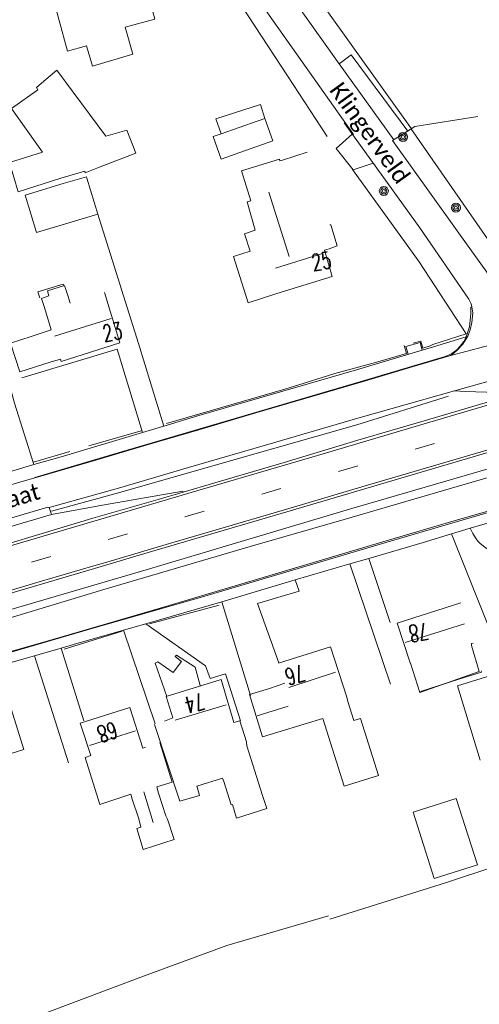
# Model space of a CAD drawing. Extents: x 177628 to 188968, y 384226 to 390673.
# Tile 278 of 393: x 184293 to 184362, y 387081 to 387229. Entities that reach past the tile are written whole.
import ezdxf

# ---------------------------------------------------------------- set-up
doc = ezdxf.new("R2010")
doc.units = 0
doc.linetypes.add('VW-3-9_STREEP', pattern=[12, 3, -9])
for name, color, linetype, lineweight in [('2901', 253, 'Continuous', 13), ('4502', 253, 'Continuous', 13), ('B-AF-CULT-GD', 253, 'HEKWERK', 13), ('B-AF-HAAG-GD', 253, 'HAAG', 13), ('B-BP-BOOM-GD', 253, 'Continuous', 13), ('B-GB-BOUW-GD', 14, 'Continuous', 13), ('B-GB-NOKL-GD', 14, 'Continuous', 13), ('B-MK-ASSTRP-GD', 253, 'VW-3-9_STREEP', 13), ('B-MK-STRP-GD', 253, 'Continuous', 13), ('B-VH-BNDH-GD', 253, 'Continuous', 13), ('B-VH-HALT-GD', 8, 'Continuous', 13), ('B-VH-HFDR-GD', 8, 'Continuous', 13), ('B-VH-ONVH-GD', 253, 'Continuous', 13), ('B-VH-OVRG-GD', 8, 'Continuous', 13), ('B-VH-PARW-GD', 8, 'Continuous', 13), ('B-VH-TROT-GD', 253, 'Continuous', 13), ('B01_D', 14, 'Continuous', 9), ('B01_F', 14, 'Continuous', 9), ('B01_T', 14, 'Continuous', 9), ('B02_D', 14, 'Continuous', 9), ('B02_F', 14, 'Continuous', 9), ('B02_T', 14, 'Continuous', 9), ('B11_S', 14, 'Continuous', 9), ('B14_F', 14, 'Continuous', 9), ('T02_F', 253, 'RASTER', 9), ('T03_F', 253, 'Continuous', 9), ('T03_T', 253, 'Continuous', 9), ('T04_F', 253, 'HAAG', 9), ('T05_F', 253, 'Continuous', 9), ('V00_F', 8, 'Continuous', 9), ('V00_T', 8, 'Continuous', 9), ('Z06', 7, 'Continuous', 9)]:
    doc.layers.add(name, color=color, linetype=linetype, lineweight=lineweight)
doc.styles.add('Legend', font='calibri.ttf')
doc.styles.add('ROMANS', font='ROMANS.shx', dxfattribs={"oblique": 45})
doc.linetypes.add('HAAG', pattern='A,4,-1,[5,TOPOCAD.SHX,S=0.35,R=0,X=-0.35,Y=-0.35],-1', length=6)
doc.linetypes.add('HEKWERK', pattern='A,7,-1.5,[1,ProvNB.shx,S=0.75,R=0,X=0,Y=0],-1.5', length=10)
doc.linetypes.add('RASTER', pattern='A,4,-1,[4,TOPOCAD.SHX,S=0.5,R=0,X=-0.5,Y=0],-1', length=6)

# ---------------------------------------------------------------- blocks, each defined once
blk = doc.blocks.new('2901_2901', base_point=(177628.113717, 385871.174588))
at = {"layer": '2901'}
for radius in [0.675, 0.45, 0.225]:
    blk.add_circle((177628.113717, 385871.174588), radius, dxfattribs=at)

msp = doc.modelspace()

# ---------------------------------------------------------------- linework, layer by layer
at = {"layer": 'B-AF-CULT-GD', "flags": 128}
msp.add_lwpolyline([(184343.387, 387206.257), (184353.345, 387192.387), (184360.392, 387181.615)], dxfattribs=at)
at = {"layer": 'B-AF-HAAG-GD', "flags": 128}
for points in [[(184352.104, 387212.402), (184371.464, 387184.548), (184385.052, 387188.813)], [(184355.414, 387180.034), (184360.392, 387181.615)], [(184315.452, 387168.182), (184333.199, 387173.311), (184335.323, 387173.971), (184340.692, 387175.662), (184346.831, 387177.291), (184351.455, 387178.65), (184351.118, 387179.844)], [(184355.414, 387180.034), (184354.997, 387179.788), (184353.933, 387179.476), (184353.629, 387180.517), (184352.474, 387180.209)], [(184298.242, 387155.039), (184308.293, 387157.78), (184325.202, 387162.618), (184344.002, 387167.948), (184357.753, 387172.268)], [(184303.826, 387164.798), (184311.652, 387167.086)], [(184371.125, 387163.541), (184342.902, 387155.303), (184312.4, 387146.231), (184289.19, 387139.415), (184260.877, 387131.101), (184233.701, 387123.12)], [(184295.55, 387162.363), (184301.002, 387163.992)], [(184323.393, 387140.938), (184312.93, 387138.113)], [(184300.136, 387134.352), (184308.819, 387137.023)]]:
    msp.add_lwpolyline(points, dxfattribs=at)
at = {"layer": 'B-GB-BOUW-GD', "flags": 128}
for points in [[(184336.573, 387208.826), (184332.877, 387207.657), (184332.487, 387207.529), (184332.407, 387207.797), (184326.713, 387206.037), (184328.106, 387201.556), (184327.545, 387201.394), (184328.791, 387197.164), (184327.194, 387196.606), (184328.005, 387194.021), (184325.517, 387193.219), (184327.722, 387186.274), (184331.884, 387187.61), (184332.679, 387187.866), (184340.316, 387190.21), (184339.176, 387194.13), (184339.878, 387194.369), (184341.07, 387194.813), (184340.094, 387197.957), (184339.986, 387197.963)], [(184306.176, 387187.805), (184308.497, 387180.255), (184299.672, 387177.449), (184299.562, 387177.795), (184298.019, 387177.358), (184293.468, 387175.899), (184292.069, 387180.233), (184295.186, 387181.225), (184298.193, 387182.2), (184297.322, 387185.083), (184297.01, 387186.015), (184296.726, 387186.911), (184297.849, 387187.317), (184297.627, 387188.067), (184300.177, 387188.857), (184300.67, 387187.361), (184301.037, 387186.214)], [(184359.593, 387141.282), (184350.054, 387138.256), (184352.027, 387132.275), (184352.054, 387132.221), (184353.449, 387127.863), (184362.346, 387130.996), (184361.225, 387134.869), (184361.195, 387135.165), (184361.443, 387135.239)], [(184332.272, 387132.263), (184340.087, 387134.696), (184342.491, 387127.138), (184342.663, 387126.491), (184343.548, 387123.662), (184344.578, 387123.946), (184347.285, 387115.394), (184342.139, 387113.808), (184338.917, 387123.969), (184338.437, 387123.814), (184329.874, 387121.193), (184327.905, 387127.561), (184330.922, 387128.465), (184333.218, 387129.256)], [(184313.684, 387123.069), (184317.471, 387111.541), (184320.397, 387112.414), (184320.102, 387113.505), (184320.044, 387113.802), (184323.877, 387115.003), (184324.049, 387114.491), (184325.151, 387110.994), (184325.371, 387111.056), (184325.957, 387109.017), (184330.498, 387110.45), (184329.864, 387112.396), (184327.529, 387119.839), (184327.465, 387120.43), (184326.453, 387123.573), (184325.584, 387123.35), (184323.653, 387129.774), (184315.421, 387127.267), (184316.437, 387124.056), (184315.188, 387123.565)], [(184287.369, 387110.875), (184292.194, 387112.434), (184290.638, 387117.429), (184290.393, 387118.125), (184294.103, 387119.292), (184291.456, 387127.651), (184282.232, 387124.836), (184284.796, 387116.455), (184285.612, 387116.681), (184285.847, 387116.072)], [(184314.495, 387120.355), (184316.329, 387114.423), (184314.015, 387113.694), (184314.296, 387112.748), (184315.388, 387109.366), (184315.598, 387108.861), (184316.644, 387105.814), (184311.969, 387104.331), (184311.019, 387107.471), (184311.638, 387107.678), (184311.306, 387108.883), (184310.316, 387111.859), (184310.148, 387112.594), (184305.489, 387111.062), (184303.26, 387118.097), (184304.144, 387118.391), (184302.54, 387123.265), (184309.953, 387125.611), (184311.907, 387119.52), (184312.336, 387119.671)]]:
    msp.add_lwpolyline(points, dxfattribs=at)
at = {"layer": 'B-GB-NOKL-GD', "flags": 128}
for points in [[(184330.84, 387202.835), (184333.891, 387193.184)], [(184331.804, 387191.455), (184338.884, 387193.67)], [(184298.681, 387181.26), (184307.158, 387183.897)], [(184360.165, 387138.157), (184351.257, 387135.333)], [(184333.807, 387128.59), (184340.807, 387130.874)], [(184316.781, 387123.701), (184324.415, 387125.973)], [(184329.074, 387124.361), (184333.698, 387125.79)], [(184303.928, 387119.9), (184310.834, 387122.081)], [(184313.453, 387108.371), (184312.078, 387112.958)]]:
    msp.add_lwpolyline(points, dxfattribs=at)
at = {"layer": 'B-MK-ASSTRP-GD', "flags": 128}
msp.add_lwpolyline([(183944.412, 387070.458), (183952.02, 387071.296), (183963.432, 387072.6), (183973.755, 387073.811), (183985.142, 387075.148), (183997.902, 387076.643), (184007.149, 387077.803), (184012.738, 387078.504), (184015.866, 387078.896), (184023.787, 387079.902), (184031.733, 387080.99), (184038.514, 387081.946), (184046.324, 387083.075), (184052.616, 387084.079), (184062.372, 387085.69), (184070.358, 387087.095), (184078.883, 387088.72), (184087.355, 387090.364), (184096.7, 387092.235), (184103.899, 387093.77), (184111.252, 387095.404), (184111.425, 387095.442), (184123.771, 387098.311), (184141.375, 387102.722), (184156.811, 387106.905), (184172.406, 387111.313), (184186.27, 387115.349), (184204.637, 387120.724), (184207.727, 387121.634), (184232.843, 387129.032), (184261.594, 387137.507), (184282.846, 387143.719), (184303.661, 387149.86), (184329.525, 387157.49), (184363.913, 387167.629), (184386.852, 387174.392), (184399.561, 387178.199), (184421.138, 387184.662), (184444.005, 387191.692), (184478.045, 387202.775), (184494.748, 387208.642), (184494.795, 387208.659), (184523.173, 387218.628), (184556.574, 387231.119), (184568.123, 387235.659), (184581.873, 387241.073), (184588.922, 387243.903), (184593.818, 387245.869), (184604.923, 387250.423), (184615.77, 387254.954), (184627.213, 387259.841), (184637.793, 387264.424), (184640.053, 387265.403), (184649.118, 387269.411), (184659.082, 387273.839), (184668.953, 387278.291), (184679.316, 387283.034), (184680.524, 387283.598), (184689.441, 387287.756), (184701.045, 387293.259), (184707.642, 387296.431), (184711.53, 387298.3), (184722.574, 387303.686), (184732.981, 387308.85), (184744.376, 387314.625), (184757.465, 387321.371), (184764.891, 387325.23), (184769.978, 387327.929), (184772.279, 387329.149), (184779.804, 387333.137), (184788.663, 387337.88), (184796.924, 387342.374), (184806.667, 387347.717), (184820.048, 387355.183), (184832.827, 387362.444), (184841.52, 387367.432), (184852.236, 387373.672), (184857.149, 387376.589), (184862.643, 387379.851), (184875.281, 387387.456), (184888.489, 387395.43), (184901.182, 387403.142), (184912.27, 387409.862), (184924.556, 387417.313), (184935.934, 387424.236), (184942.669, 387428.329), (184949.693, 387432.598), (184962.622, 387440.407), (184975.889, 387448.482), (184988.19, 387455.933), (185001.979, 387464.296), (185015.043, 387472.229), (185028.182, 387480.188), (185030.347, 387481.499), (185044.149, 387489.84), (185073.274, 387507.538), (185096.242, 387521.471), (185113.689, 387532.026), (185114.259, 387532.371), (185120.036, 387535.878), (185131.893, 387543.117), (185146.548, 387552), (185161.393, 387560.989), (185172.777, 387567.864), (185182.893, 387573.996), (185193.695, 387580.423), (185199.264, 387583.686), (185204.585, 387586.804), (185212.923, 387591.643), (185221.14, 387596.338), (185232.105, 387602.57), (185240.882, 387607.498), (185249.419, 387612.192), (185257.663, 387616.673), (185269.427, 387623.04), (185286.671, 387632.329), (185294.499, 387636.546), (185316.587, 387648.416), (185329.692, 387655.461), (185348.253, 387665.478), (185369.366, 387676.846), (185374.563, 387679.641), (185390.424, 387688.172), (185400.986, 387693.869), (185422.114, 387705.266), (185443.177, 387716.608), (185462.76, 387727.158), (185466.73, 387729.298), (185497.075, 387745.679), (185513.336, 387754.404), (185525.616, 387760.989), (185535.704, 387766.436), (185545.139, 387771.54), (185550.773, 387774.601), (185554.252, 387776.491), (185561.636, 387780.477), (185568.948, 387784.48), (185577.123, 387788.996), (185586.07, 387793.974), (185595.122, 387799.084), (185603.096, 387803.642), (185613.748, 387809.838), (185622.033, 387814.709), (185629.021, 387818.899), (185635.198, 387822.604), (185637.515, 387824.01), (185644.061, 387827.983), (185652.489, 387833.182), (185661.818, 387838.964), (185670.926, 387844.668), (185679.882, 387850.337), (185691.271, 387857.643), (185699.088, 387862.764), (185706.4, 387867.567), (185719.727, 387876.444), (185721.675, 387877.754), (185729.973, 387883.334), (185732.242, 387884.86), (185738.299, 387888.973), (185757.89, 387902.042), (185765.768, 387907.38), (185804.927, 387933.722), (185805.444, 387934.069), (185845.245, 387960.79), (185875.094, 387980.841), (185887.944, 387989.473), (185905.016, 388000.94), (185940.462, 388024.767), (185970.341, 388044.898), (185970.919, 388045.287), (185982.816, 388053.292), (186020.236, 388078.437), (186053.905, 388101.084), (186060.105, 388105.254), (186099.969, 388132.042), (186136.894, 388156.876), (186139.014, 388158.302), (186178.944, 388185.13), (186211.32, 388206.914), (186219.794, 388212.613), (186258.815, 388238.852), (186294.99, 388263.063), (186302.966, 388268.318), (186324.939, 388282.795), (186354.934, 388302.418), (186384.967, 388322.047), (186386.61, 388323.124), (186415.006, 388341.733), (186447.357, 388363.161), (186469.928, 388378.422), (186487.988, 388390.634), (186522.539, 388414.381), (186552.061, 388434.794), (186552.375, 388435.011), (186591.589, 388462.132), (186621.245, 388482.669), (186634.606, 388491.916), (186650.955, 388503.231), (186680.626, 388523.721), (186716.861, 388548.786), (186720.265, 388551.141), (186761.12, 388579.373), (186799.113, 388605.659), (186800.413, 388606.558), (186843.546, 388636.4), (186881.346, 388662.561), (186902.899, 388677.477), (186914.87, 388685.771), (186928.834, 388695.48), (186943.945, 388706.066), (186956.492, 388714.945), (186962.785, 388719.488), (186972.094, 388726.208), (186986.385, 388736.608), (186999.405, 388746.231), (187012.404, 388755.989), (187025.791, 388766.134), (187038.048, 388775.406), (187042.93, 388779.107), (187049.596, 388784.161), (187059.688, 388791.795), (187070.007, 388799.64), (187080.386, 388807.484), (187091.627, 388815.999), (187104.113, 388825.452), (187116.189, 388834.57), (187122.69, 388839.475), (187124.579, 388840.901), (187128.403, 388843.794), (187136.942, 388850.255), (187152.391, 388861.968), (187156.649, 388865.209), (187165.198, 388871.66), (187172.972, 388877.552), (187180.679, 388883.391), (187187.857, 388888.815), (187194.476, 388893.815), (187200.809, 388898.618), (187202.426, 388899.838), (187207.173, 388903.419), (187213.258, 388907.982), (187220.155, 388913.104), (187226.601, 388917.892), (187234.132, 388923.385), (187241.035, 388928.349), (187247.153, 388932.714), (187253.715, 388937.328), (187259.552, 388941.389), (187265.664, 388945.606), (187271.763, 388949.75), (187279.179, 388954.712), (187284.034, 388957.938), (187288.001, 388960.573), (187296.417, 388966.088), (187304.113, 388971.043), (187312.488, 388976.371), (187321.175, 388981.845), (187329.2, 388986.794), (187336.423, 388991.171), (187347.234, 388997.666), (187355.385, 389002.491), (187364.617, 389007.889), (187369.274, 389010.564), (187373.351, 389012.906), (187383.55, 389018.746), (187391.354, 389023.182), (187399.729, 389027.947), (187409.043, 389033.149), (187417.7, 389037.939), (187425.952, 389042.506), (187435.215, 389047.522), (187443.298, 389051.859), (187449.185, 389054.994), (187456.297, 389058.639), (187463.273, 389062.161), (187471.291, 389066.134), (187479.197, 389069.969), (187486.731, 389073.532), (187495.836, 389077.681), (187502.129, 389080.449), (187505.366, 389081.872), (187515.302, 389086.134), (187524.74, 389090.108), (187533.55, 389093.818), (187544.216, 389098.293), (187548.392, 389100.027), (187552.912, 389101.905), (187561.746, 389105.557), (187569.799, 389108.937), (187579.694, 389113.029), (187589.404, 389117.045), (187600.626, 389121.678), (187611.176, 389126.036), (187620.579, 389129.941), (187627.506, 389132.811), (187635.464, 389136.159), (187640.702, 389138.397), (187642.123, 389139.004), (187649.209, 389142.094), (187655.76, 389144.998), (187661.931, 389147.773), (187666.965, 389150.098), (187673.133, 389153.049), (187678.06, 389155.479), (187685.805, 389159.33), (187693.353, 389163.127), (187700.589, 389166.873), (187710.043, 389171.904), (187717.972, 389176.292), (187724.462, 389179.979), (187729.627, 389183.021), (187730.532, 389183.554), (187736.361, 389187.049), (187741.741, 389190.353), (187747.177, 389193.778), (187753.716, 389197.979), (187760.089, 389202.175), (187766.168, 389206.249), (187773.118, 389210.99), (187778.727, 389214.924), (187784.459, 389219.069), (187789.352, 389222.66), (187795.124, 389226.932), (187800.154, 389230.719), (187806.175, 389235.283), (187811.497, 389239.481), (187812.14, 389239.988), (187816.945, 389243.825), (187823.942, 389249.6), (187830.458, 389254.877), (187837.294, 389260.699), (187843.444, 389266.007), (187848.199, 389270.121), (187854.933, 389275.94), (187861.712, 389281.812), (187869.164, 389288.253), (187876.351, 389294.48), (187884.405, 389301.452), (187887.829, 389304.422), (187888.334, 389304.861), (187889.364, 389305.754), (187892.772, 389308.696), (187897.265, 389312.503), (187901.072, 389315.671), (187905.63, 389319.389), (187910.153, 389323.072), (187914.275, 389326.394), (187918.745, 389329.944), (187922.394, 389332.834), (187926.332, 389335.907), (187929.595, 389338.428), (187933.176, 389341.134), (187936.658, 389343.755), (187940.773, 389346.797), (187945.751, 389350.425), (187949.016, 389352.775), (187952.932, 389355.569), (187956.47, 389358.093), (187959.735, 389360.384), (187964.174, 389363.496), (187967.993, 389366.149), (187971.877, 389368.808), (187976.082, 389371.666), (187982.065, 389375.666)], dxfattribs=at)
at = {"layer": 'B-MK-STRP-GD', "flags": 128}
for points in [[(184288.985, 387148.917), (184302.738, 387152.984), (184306.989, 387154.241), (184320.85, 387158.324), (184338.961, 387163.632), (184354.957, 387168.386), (184369.696, 387172.717), (184386.628, 387177.712), (184398.652, 387181.293), (184403.488, 387182.733), (184421.43, 387188.121), (184437.531, 387193.065), (184453.678, 387198.177), (184469.993, 387203.487), (184486.685, 387209.112), (184493.78, 387211.586), (184503.506, 387214.977), (184510.666, 387217.539), (184521.627, 387221.518), (184533.833, 387225.979), (184545.516, 387230.395), (184554.584, 387233.827)], [(184456.311, 387192.314), (184447.461, 387189.493), (184439.55, 387187), (184430.131, 387184.098), (184421.328, 387181.427), (184412.272, 387178.697), (184403.988, 387176.217), (184400.454, 387175.157), (184394.347, 387173.324), (184385.24, 387170.612), (184374.376, 387167.386), (184365.533, 387164.778), (184356.378, 387162.086), (184344.758, 387158.669), (184334.512, 387155.644), (184325.307, 387152.932), (184315.434, 387150.035), (184306.503, 387147.386), (184304.559, 387146.816), (184296.39, 387144.42), (184290.543, 387142.692)]]:
    msp.add_lwpolyline(points, dxfattribs=at)
at = {"layer": 'B-VH-BNDH-GD', "flags": 128}
for points in [[(184286.471, 387132.251), (184303.764, 387137.277), (184321.219, 387142.288), (184348.38, 387150.331), (184363.184, 387154.69), (184381.412, 387160.005), (184398.147, 387164.963), (184419.689, 387171.305), (184447.376, 387179.984), (184460.581, 387184.245), (184479.386, 387190.477), (184486.996, 387193.08), (184494.38, 387195.621), (184507.592, 387200.24), (184515.064, 387202.796), (184527.774, 387207.478), (184538.871, 387211.52), (184550.259, 387215.764), (184557.731, 387218.519)], [(184295.731, 387160.009), (184295.728, 387160.055), (184309.582, 387164.148), (184325.056, 387168.703), (184345.318, 387174.646), (184357.246, 387178.191), (184357.841, 387178.444), (184358.274, 387178.672), (184358.937, 387179.185), (184359.52, 387179.768), (184360.052, 387180.452), (184360.433, 387181.145), (184360.93, 387182.655), (184361.128, 387184.655), (184361.095, 387185.63), (184361.267, 387185.665)]]:
    msp.add_lwpolyline(points, dxfattribs=at)
at = {"layer": 'B-VH-HALT-GD', "flags": 128}
for points in [[(184298.217, 387154.549), (184305.891, 387155.942), (184317.944, 387158.03), (184317.98, 387157.884)], [(184298.08, 387154.992), (184297.903, 387155.564)], [(184283.852, 387150.883), (184283.991, 387150.352), (184298.217, 387154.549), (184298.08, 387154.992)]]:
    msp.add_lwpolyline(points, dxfattribs=at)
at = {"layer": 'B-VH-HFDR-GD', "flags": 128}
for points in [[(184287.673, 387141.414), (184304.671, 387146.437), (184313.215, 387148.961), (184333.504, 387154.917), (184356.692, 387161.782), (184376.716, 387167.675), (184399.388, 387174.41), (184400.569, 387174.766), (184423.904, 387181.795), (184435.337, 387185.308), (184443.811, 387187.912), (184465.943, 387195.024), (184485.13, 387201.406), (184495.999, 387205.188), (184506.608, 387208.88), (184513.167, 387211.189), (184522.298, 387214.459), (184529.702, 387217.183), (184538.155, 387220.335), (184545.002, 387222.938), (184553.201, 387226.023)], [(184364.122, 387171.5), (184354.103, 387168.563), (184344.14, 387165.651), (184333.099, 387162.344), (184322.705, 387159.257), (184317.98, 387157.884), (184314.224, 387156.793), (184304.45, 387153.968), (184302.61, 387153.417), (184296.31, 387151.533), (184286.973, 387148.753)]]:
    msp.add_lwpolyline(points, dxfattribs=at)
at = {"layer": 'B-VH-ONVH-GD', "flags": 128}
for points in [[(184287.461, 387190.24), (184292.683, 387171.224), (184295.596, 387162.008)], [(184358.189, 387151.64), (184363.928, 387137.374)], [(184361.025, 387152.499), (184361.414, 387151.688), (184361.788, 387151.049), (184362.15, 387150.549), (184362.435, 387150.245), (184362.99, 387149.758), (184363.699, 387149.277), (184364.482, 387148.875), (184365.149, 387148.591), (184367.076, 387148.461), (184367.888, 387148.562), (184368.759, 387148.711), (184369.545, 387148.937), (184370.415, 387149.255), (184371.104, 387149.6), (184371.819, 387149.998), (184372.206, 387150.204)], [(184342.962, 387147.121), (184349.049, 387129.098)], [(184345.828, 387147.953), (184349.03, 387138.318)]]:
    msp.add_lwpolyline(points, dxfattribs=at)
at = {"layer": 'B-VH-OVRG-GD', "flags": 128}
for points in [[(184342.093, 387213.229), (184353.463, 387197.512), (184360.797, 387186.819), (184361.108, 387186.215), (184361.209, 387185.886), (184361.267, 387185.665), (184361.391, 387184.737), (184361.27, 387183.329), (184361.004, 387182.187), (184360.662, 387181.246), (184359.908, 387180.063), (184358.986, 387179.106), (184358.351, 387178.587), (184357.911, 387178.304)], [(184352.001, 387212.22), (184352.711, 387212.695), (184362.16, 387214.173)], [(184352.001, 387212.22), (184349.355, 387210.586), (184361.208, 387194.056), (184367.226, 387185.695), (184368.509, 387184.371), (184369.635, 387183.508), (184371, 387182.926), (184372.38, 387182.821), (184373.631, 387182.908)], [(184346.445, 387207.214), (184343.483, 387206.22), (184340.899, 387209.399), (184343.319, 387211.535)], [(184305.14, 387199.686), (184311.264, 387180.159), (184315.084, 387167.782)], [(184311.896, 387166.83), (184308.079, 387179.323), (184293.76, 387175.002)], [(184351.711, 387178.572), (184351.347, 387179.723), (184353.517, 387180.288), (184353.83, 387179.144)], [(184360.276, 387172.989), (184358.635, 387173.044)], [(184368.28, 387172.718), (184360.276, 387172.989)], [(184332.318, 387132.3), (184329.143, 387141.164), (184335.342, 387143.045), (184334.775, 387144.745)], [(184323.784, 387141.439), (184328.083, 387127.412)], [(184312.385, 387138.135), (184321.335, 387131.84), (184322.014, 387129.923), (184324.311, 387130.624), (184326.582, 387123.607)], [(184309.037, 387137.171), (184313.789, 387123.141)], [(184299.672, 387134.482), (184303.089, 387123.617)], [(184315.531, 387127.246), (184313.786, 387132.24), (184314.174, 387132.416), (184316.475, 387130.846), (184317.743, 387132.491), (184316.777, 387133.235), (184316.984, 387133.456), (184319.748, 387131.654), (184320.523, 387128.911)], [(184295.694, 387133.347), (184300.761, 387117.286)]]:
    msp.add_lwpolyline(points, dxfattribs=at)
at = {"layer": 'B-VH-PARW-GD', "flags": 128}
for points in [[(184556.96, 387223.585), (184541.877, 387217.891), (184529.481, 387213.347), (184513.755, 387207.565), (184497.802, 387201.982), (184481.364, 387196.477), (184465.509, 387191.22), (184451.153, 387186.31), (184435.508, 387181.401), (184418.705, 387176.308), (184402.672, 387171.484), (184377.377, 387164.008), (184359.396, 387158.837), (184342.125, 387153.793), (184328.022, 387149.71), (184306.068, 387143.268), (184289.696, 387138.357)], [(184286.127, 387132.301), (184298.42, 387135.803), (184314.529, 387140.497), (184331.315, 387145.467), (184347.903, 387150.408), (184359.471, 387153.805), (184373.295, 387157.756), (184391.705, 387163.18), (184411.162, 387168.91), (184425.622, 387173.217), (184452.138, 387181.634), (184470.778, 387187.738), (184492.78, 387195.155), (184515.406, 387203.039), (184539.379, 387211.824), (184558.94, 387219.166)], [(184455.858, 387202.86), (184446.736, 387199.933), (184438.563, 387197.344), (184425.709, 387193.33), (184416.777, 387190.473), (184405.769, 387187.128), (184395.268, 387184.057), (184385.54, 387181.116), (184377.429, 387178.588), (184370.2, 387176.308), (184363.679, 387174.479), (184358.635, 387173.044), (184344.171, 387168.989), (184331.496, 387165.29), (184318.794, 387161.585), (184308.28, 387158.468), (184297.903, 387155.564), (184297.686, 387155.627), (184283.76, 387151.535)], [(184365.837, 387180.417), (184357.911, 387178.304), (184352.317, 387176.651), (184345.311, 387174.575), (184337.28, 387172.22), (184328.863, 387169.751), (184320.301, 387167.236), (184312.564, 387164.976), (184305.018, 387162.706), (184296.627, 387160.274), (184295.731, 387160.009), (184293.154, 387159.25), (184286.037, 387157.152), (184277.269, 387154.601)]]:
    msp.add_lwpolyline(points, dxfattribs=at)
at = {"layer": 'B-VH-TROT-GD', "flags": 128}
for points in [[(184274.355, 387155.874), (184292.44, 387161.097), (184295.596, 387162.008), (184300.037, 387163.29), (184311.896, 387166.83), (184315.084, 387167.782), (184320.319, 387169.345), (184343.953, 387176.23), (184352.979, 387178.922), (184355.49, 387179.67), (184360.433, 387181.145)], [(184373.784, 387156.201), (184361.025, 387152.499), (184358.189, 387151.64), (184353.813, 387150.297), (184345.828, 387147.953), (184342.962, 387147.121), (184334.775, 387144.745), (184323.784, 387141.439), (184312.385, 387138.135), (184309.037, 387137.171), (184301.54, 387135.015), (184299.672, 387134.482), (184295.694, 387133.347), (184291.966, 387132.284)]]:
    msp.add_lwpolyline(points, dxfattribs=at)
at = {"layer": 'B01_D', "linetype": 'Continuous'}
for points in [[(184299.388, 387228.594), (184300.621, 387224), (184303.46, 387224.779)], [(184296.47, 387187.003), (184296.193, 387187.896), (184299.989, 387189.073), (184300.066, 387188.823)]]:
    msp.add_lwpolyline(points, dxfattribs=at)
at = {"layer": 'B01_F', "linetype": 'Continuous'}
for points in [[(184309.294, 387227.578), (184310.441, 387223.528), (184304.373, 387221.737)], [(184347.252, 387115.5), (184347.223, 387115.59)]]:
    msp.add_lwpolyline(points, dxfattribs=at)
at = {"layer": 'B01_T', "linetype": 'Continuous'}
for points in [[(184299.388, 387228.594), (184298.138, 387233.25), (184306.863, 387235.595), (184306.718, 387236.137), (184311.397, 387237.394), (184313.715, 387228.766), (184309.294, 387227.578)], [(184362.662, 387131.077), (184362.718, 387130.894), (184359.323, 387129.842)]]:
    msp.add_lwpolyline(points, dxfattribs=at)
at = {"layer": 'B02_D', "linetype": 'Continuous'}
for points in [[(184299.985, 387204.127), (184294.285, 387202.409), (184295.982, 387196.782), (184305.163, 387199.551), (184303.539, 387204.939)], [(184303.539, 387204.939), (184303.481, 387205.131)]]:
    msp.add_lwpolyline(points, dxfattribs=at)
at = {"layer": 'B02_F', "linetype": 'Continuous'}
msp.add_lwpolyline([(184367.549, 387119.243), (184364.117, 387130.388), (184359.088, 387128.838), (184362.52, 387117.693)], dxfattribs=at)
at = {"layer": 'B02_T', "linetype": 'Continuous'}
for points in [[(184323.68, 387211.594), (184322.87, 387213.852), (184329.55, 387215.97), (184330.223, 387213.912)], [(184325.377, 387212.195), (184330.223, 387213.912)], [(184330.223, 387213.912), (184331.422, 387210.528), (184326.485, 387208.779)], [(184323.68, 387211.594), (184322.484, 387211.17), (184323.683, 387207.786), (184326.485, 387208.779)], [(184325.377, 387212.195), (184323.68, 387211.594)]]:
    msp.add_lwpolyline(points, dxfattribs=at)
at = {"layer": 'B11_S', "linetype": 'Continuous'}
for points in [[(184304.373, 387221.737), (184303.46, 387224.779)], [(184359.323, 387129.842), (184353.57, 387127.97)], [(184347.251, 387115.5), (184347.252, 387115.5)]]:
    msp.add_lwpolyline(points, dxfattribs=at)
at = {"layer": 'B14_F', "linetype": 'Continuous'}
for points in [[(184305.268, 387206.532), (184310.864, 387208.695), (184309.5, 387212.165), (184306.352, 387211.263), (184299.02, 387221.124), (184296.389, 387218.87)], [(184296.389, 387218.87), (184295.989, 387218.527), (184296.2, 387218.178), (184292.234, 387215.39), (184296.884, 387208.849), (184291.953, 387207.309), (184293.25, 387202.924), (184299.621, 387204.935)], [(184299.621, 387204.935), (184303.22, 387205.98), (184303.289, 387205.767)], [(184303.289, 387205.767), (184305.268, 387206.532)], [(184299.985, 387204.127), (184303.481, 387205.131)], [(184355.632, 387099.95), (184362.086, 387102.018), (184358.901, 387111.958), (184352.447, 387109.89), (184355.632, 387099.95)]]:
    msp.add_lwpolyline(points, dxfattribs=at)
at = {"layer": 'T02_F', "linetype": 'RASTER'}
for points in [[(184357.446, 387099.349), (184379.825, 387106.735)], [(184297.292, 387079.791), (184311.645, 387085.18)]]:
    msp.add_lwpolyline(points, dxfattribs=at)
at = {"layer": 'T03_F', "linetype": 'Continuous'}
msp.add_lwpolyline([(184339.969, 387093.844), (184357.446, 387099.349)], dxfattribs=at)
at = {"layer": 'T03_T', "linetype": 'Continuous'}
msp.add_lwpolyline([(184352.219, 387212.366), (184334.607, 387236.98), (184337.564, 387241.709), (184343.887, 387244.333)], dxfattribs=at)
at = {"layer": 'T04_F', "linetype": 'HAAG'}
for points in [[(184315.644, 387245.413), (184317.448, 387244.264), (184319.066, 387242.539), (184333.6, 387220.272), (184339.569, 387211.199)], [(184324.516, 387089.933), (184339.788, 387094.344)]]:
    msp.add_lwpolyline(points, dxfattribs=at)
at = {"layer": 'T05_F', "linetype": 'Continuous'}
msp.add_lwpolyline([(184324.516, 387089.933), (184311.645, 387085.18)], dxfattribs=at)
at = {"layer": 'V00_F', "linetype": 'Continuous'}
for points in [[(184351.665, 387212.013), (184343.166, 387223.413), (184341.389, 387222.108)], [(184343.419, 387211.625), (184343.338, 387211.532)]]:
    msp.add_lwpolyline(points, dxfattribs=at)
at = {"layer": 'V00_T', "linetype": 'Continuous'}
for points in [[(184319.901, 387244.713), (184327.97, 387233.52), (184343.419, 387211.625)], [(184341.389, 387222.108), (184333.544, 387233.073)], [(184349.548, 387210.705), (184341.389, 387222.108)], [(184343.419, 387211.625), (184343.503, 387211.507)]]:
    msp.add_lwpolyline(points, dxfattribs=at)

# ---------------------------------------------------------------- block references
at = {"layer": 'B-BP-BOOM-GD'}
for p in [(184350.928, 387211.123, 27.735), (184348.063, 387203.026, 27.573), (184358.869, 387200.52, 27.687)]:
    msp.add_blockref('2901_2901', p, dxfattribs=at)

# ---------------------------------------------------------------- texts
at = {"layer": '4502', "style": 'ROMANS', "width": 0.68}
for s, rotation, p in [('25', 9.96227, (184337.494, 387191.013)), ('23', 10.72886, (184306.174, 387180.392)), ('78', 190.08213, (184354.516, 387138.327)), ('76', 196.8998, (184335.792, 387132.11)), ('74', 195.98004, (184320.761, 387127.848)), ('68', 197.91349, (184307.617, 387123.534))]:
    msp.add_text(s, height=2.5, rotation=rotation, dxfattribs=at).set_placement(p)
at = {"layer": 'Z06', "style": 'Legend'}
msp.add_text('Klingerveld', height=2.5, rotation=305.83524, dxfattribs=at).set_placement((184339.804, 387218.131))
at = {"layer": 'Z06', "linetype": 'Continuous', "style": 'Legend'}
msp.add_text('Langstraat', height=2.5, rotation=16.49622, dxfattribs=at).set_placement((184280.815, 387152.193, 27.193))

doc.saveas('drawing.dxf')
